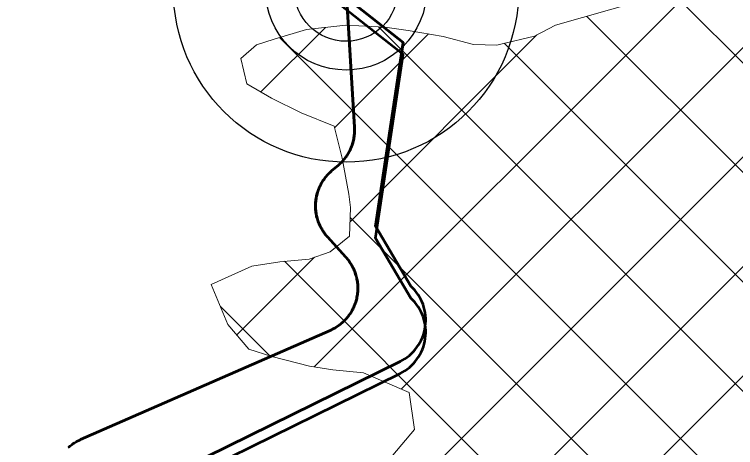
# Model space of a CAD drawing. Extents: x -1643653 to 4543381, y 1624270 to 13878484.
# Drawn here: x 709025 to 710591, y 8956265 to 8957205 of the extents above; entities that cross this region are included whole.
import ezdxf

# ---------------------------------------------------------------- set-up
doc = ezdxf.new("R2010")
doc.units = 0
doc.header["$LTSCALE"] = 200
for name, color, linetype, lineweight in [('1', 7, 'Continuous', 13), ('15', 7, 'Continuous', 25), ('27', 7, 'Continuous', 53), ('28', 7, 'Continuous', 53), ('29', 7, 'Continuous', 13), ('60', 7, 'Continuous', 53)]:
    doc.layers.add(name, color=color, linetype=linetype, lineweight=lineweight)

msp = doc.modelspace()

# ---------------------------------------------------------------- linework, layer by layer
at = {"layer": '1', "lineweight": 25}
msp.add_spline([(814781, 9009175.5), (814787.2, 9009173.4), (814796.9, 9009173.4), (814799.4, 9009172.4), (814805.1, 9009174.5), (814805.6, 9009176.5), (814811.7, 9009179.5), (814811.7, 9009179.5), (814801.5, 9009181), (814790.7, 9009181.5), (814784.1, 9009183.1), (814777.4, 9009185.1), (814778.4, 9009175.5)], degree=3, dxfattribs=at)
at = {"layer": '15'}
for radius in [375, 175, 112.5]:
    msp.add_circle((709745.5, 8957259.4), radius, dxfattribs=at)
at = {"layer": '27'}
for points in [[(709752, 8956906.7), (709752.9, 8956908.3), (709754.1, 8956910.8), (709755.3, 8956913.3), (709756.4, 8956916), (709757.5, 8956918.6), (709758.5, 8956921.2), (709759.3, 8956923.9), (709760.2, 8956926.6), (709760.9, 8956929.4), (709761.6, 8956932.1), (709762.1, 8956934.9), (709762.7, 8956937.7), (709763.1, 8956940.5), (709763.4, 8956943.3), (709763.7, 8956946.1), (709763.9, 8956948.9), (709764, 8956951.7), (709764, 8956954.6), (709764, 8956957.4), (709763.8, 8956960.2), (709745.5, 8957259.8), (709745.5, 8957259.4)], [(709752, 8956906.7), (709752.9, 8956908.3), (709754.1, 8956910.8), (709755.3, 8956913.3), (709756.4, 8956916), (709757.5, 8956918.6), (709758.5, 8956921.2), (709759.3, 8956923.9), (709760.2, 8956926.6), (709760.9, 8956929.4), (709761.6, 8956932.1), (709762.1, 8956934.9), (709762.7, 8956937.7), (709763.1, 8956940.5), (709763.4, 8956943.3), (709763.7, 8956946.1), (709763.9, 8956948.9), (709764, 8956951.7), (709764, 8956954.6), (709764, 8956957.4), (709763.8, 8956960.2), (709745.5, 8957259.8)], [(709771.1, 8956608.1), (709771.1, 8956610.9), (709771.1, 8956613.8), (709771, 8956616.6), (709770.8, 8956619.4), (709770.5, 8956622.2), (709770.1, 8956625), (709769.7, 8956627.8), (709769.2, 8956630.6), (709768.6, 8956633.4), (709767.9, 8956636.1), (709767.1, 8956638.8), (709766.3, 8956641.5), (709765.4, 8956644.2), (709764.4, 8956646.9), (709763.3, 8956649.5), (709762.2, 8956652.1), (709761, 8956654.6), (709759.7, 8956657.2), (709758.4, 8956659.7), (709757, 8956662.1), (709755.5, 8956664.5), (709753.9, 8956666.9), (709752.3, 8956669.2), (709750.6, 8956671.5), (709748.9, 8956673.7), (709747.1, 8956675.9), (709745.2, 8956678), (709745.1, 8956678.1), (709705.1, 8956722.1), (709703.2, 8956724.2), (709701.4, 8956726.4), (709699.7, 8956728.6), (709698, 8956730.9), (709696.4, 8956733.2), (709694.8, 8956735.6), (709693.3, 8956738), (709691.9, 8956740.4), (709690.6, 8956742.9), (709689.3, 8956745.4), (709688.1, 8956748), (709686.9, 8956750.6), (709685.9, 8956753.2), (709684.9, 8956755.9), (709684, 8956758.5), (709683.2, 8956761.2), (709682.4, 8956764), (709681.7, 8956766.7), (709681.1, 8956769.5), (709680.6, 8956772.3), (709680.2, 8956775.1), (709679.8, 8956777.9), (709679.5, 8956780.7), (709679.3, 8956783.5), (709679.2, 8956786.3), (709679.1, 8956789.1), (709679.2, 8956792), (709679.3, 8956794.8), (709679.5, 8956797.6), (709679.7, 8956800.4), (709680.1, 8956803.2), (709680.5, 8956806), (709681, 8956808.8), (709681.6, 8956811.6), (709682.3, 8956814.3), (709683, 8956817.1), (709683.9, 8956819.8), (709684.8, 8956822.5), (709685.7, 8956825.1), (709686.8, 8956827.7), (709687.9, 8956830.3), (709689.1, 8956832.9), (709690.4, 8956835.4), (709691.7, 8956837.9), (709693.1, 8956840.4), (709694.6, 8956842.8), (709696.1, 8956845.2), (709697.7, 8956847.5), (709699.4, 8956849.8), (709701.2, 8956852), (709703, 8956854.2), (709704.8, 8956856.3), (709706.8, 8956858.4), (709708.7, 8956860.4), (709710.8, 8956862.3), (709712.9, 8956864.2), (709714, 8956865.3), (709729.1, 8956878.2), (709731.2, 8956880.1), (709733.3, 8956882), (709735.3, 8956884), (709737.3, 8956886), (709739.2, 8956888.1), (709741, 8956890.3), (709742.8, 8956892.5), (709744.5, 8956894.7), (709746.1, 8956897), (709747.7, 8956899.4), (709749.2, 8956901.8), (709750.7, 8956904.2), (709752.1, 8956906.7)], [(709771.1, 8956608.1), (709771.1, 8956610.9), (709771.1, 8956613.8), (709771, 8956616.6), (709770.8, 8956619.4), (709770.5, 8956622.2), (709770.1, 8956625), (709769.7, 8956627.8), (709769.2, 8956630.6), (709768.6, 8956633.4), (709767.9, 8956636.1), (709767.1, 8956638.8), (709766.3, 8956641.5), (709765.4, 8956644.2), (709764.4, 8956646.9), (709763.3, 8956649.5), (709762.2, 8956652.1), (709761, 8956654.6), (709759.7, 8956657.2), (709758.4, 8956659.7), (709757, 8956662.1), (709755.5, 8956664.5), (709753.9, 8956666.9), (709752.3, 8956669.2), (709750.6, 8956671.5), (709748.9, 8956673.7), (709747.1, 8956675.9), (709745.2, 8956678), (709745.1, 8956678.1), (709705.1, 8956722.1), (709703.2, 8956724.2), (709701.4, 8956726.4), (709699.7, 8956728.6), (709698, 8956730.9), (709696.4, 8956733.2), (709694.8, 8956735.6), (709693.3, 8956738), (709691.9, 8956740.4), (709690.6, 8956742.9), (709689.3, 8956745.4), (709688.1, 8956748), (709686.9, 8956750.6), (709685.9, 8956753.2), (709684.9, 8956755.9), (709684, 8956758.5), (709683.2, 8956761.2), (709682.4, 8956764), (709681.7, 8956766.7), (709681.1, 8956769.5), (709680.6, 8956772.3), (709680.2, 8956775.1), (709679.8, 8956777.9), (709679.5, 8956780.7), (709679.3, 8956783.5), (709679.2, 8956786.3), (709679.1, 8956789.1), (709679.2, 8956792), (709679.3, 8956794.8), (709679.5, 8956797.6), (709679.7, 8956800.4), (709680.1, 8956803.2), (709680.5, 8956806), (709681, 8956808.8), (709681.6, 8956811.6), (709682.3, 8956814.3), (709683, 8956817.1), (709683.9, 8956819.8), (709684.8, 8956822.5), (709685.7, 8956825.1), (709686.8, 8956827.7), (709687.9, 8956830.3), (709689.1, 8956832.9), (709690.4, 8956835.4), (709691.7, 8956837.9), (709693.1, 8956840.4), (709694.6, 8956842.8), (709696.1, 8956845.2), (709697.7, 8956847.5), (709699.4, 8956849.8), (709701.2, 8956852), (709703, 8956854.2), (709704.8, 8956856.3), (709706.8, 8956858.4), (709708.7, 8956860.4), (709710.8, 8956862.3), (709712.9, 8956864.2), (709714, 8956865.3), (709729.1, 8956878.2), (709731.2, 8956880.1), (709733.3, 8956882), (709735.3, 8956884), (709737.3, 8956886), (709739.2, 8956888.1), (709741, 8956890.3), (709742.8, 8956892.5), (709744.5, 8956894.7), (709746.1, 8956897), (709747.7, 8956899.4), (709749.2, 8956901.8), (709750.7, 8956904.2), (709752.1, 8956906.7)], [(709142, 8956264.5), (709144.1, 8956266.4), (709146.3, 8956268.2), (709148.5, 8956269.9), (709150.8, 8956271.6), (709153.1, 8956273.2), (709155.5, 8956274.8), (709157.9, 8956276.3), (709160.3, 8956277.7), (709162.8, 8956279), (709165.3, 8956280.3), (709167.9, 8956281.5), (709169, 8956282), (709711.2, 8956519.2), (709713.8, 8956520.4), (709716.3, 8956521.6), (709718.8, 8956522.9), (709721.3, 8956524.3), (709723.7, 8956525.8), (709726.1, 8956527.3), (709728.4, 8956528.9), (709730.7, 8956530.5), (709733, 8956532.2), (709735.2, 8956534), (709737.3, 8956535.8), (709739.4, 8956537.8), (709741.5, 8956539.7), (709743.4, 8956541.7), (709745.4, 8956543.8), (709747.2, 8956545.9), (709749, 8956548.1), (709750.8, 8956550.3), (709752.5, 8956552.6), (709754.1, 8956554.9), (709755.6, 8956557.3), (709757.1, 8956559.7), (709758.5, 8956562.2), (709759.8, 8956564.7), (709761.1, 8956567.2), (709762.3, 8956569.8), (709763.4, 8956572.3), (709764.5, 8956575), (709765.5, 8956577.6), (709766.4, 8956580.3), (709767.2, 8956583), (709767.9, 8956585.7), (709768.6, 8956588.5), (709769.2, 8956591.2), (709769.7, 8956594), (709770.1, 8956596.8), (709770.5, 8956599.6), (709770.8, 8956602.5), (709771, 8956605.3), (709771.1, 8956608.1)], [(709142, 8956264.5), (709144.1, 8956266.4), (709146.3, 8956268.2), (709148.5, 8956269.9), (709150.8, 8956271.6), (709153.1, 8956273.2), (709155.5, 8956274.8), (709157.9, 8956276.3), (709160.3, 8956277.7), (709162.8, 8956279), (709165.3, 8956280.3), (709167.9, 8956281.5), (709169, 8956282), (709711.2, 8956519.2), (709713.8, 8956520.4), (709716.3, 8956521.6), (709718.8, 8956522.9), (709721.3, 8956524.3), (709723.7, 8956525.8), (709726.1, 8956527.3), (709728.4, 8956528.9), (709730.7, 8956530.5), (709733, 8956532.2), (709735.2, 8956534), (709737.3, 8956535.8), (709739.4, 8956537.8), (709741.5, 8956539.7), (709743.4, 8956541.7), (709745.4, 8956543.8), (709747.2, 8956545.9), (709749, 8956548.1), (709750.8, 8956550.3), (709752.5, 8956552.6), (709754.1, 8956554.9), (709755.6, 8956557.3), (709757.1, 8956559.7), (709758.5, 8956562.2), (709759.8, 8956564.7), (709761.1, 8956567.2), (709762.3, 8956569.8), (709763.4, 8956572.3), (709764.5, 8956575), (709765.5, 8956577.6), (709766.4, 8956580.3), (709767.2, 8956583), (709767.9, 8956585.7), (709768.6, 8956588.5), (709769.2, 8956591.2), (709769.7, 8956594), (709770.1, 8956596.8), (709770.5, 8956599.6), (709770.8, 8956602.5), (709771, 8956605.3), (709771.1, 8956608.1)]]:
    msp.add_lwpolyline(points, dxfattribs=at)
at = {"layer": '28'}
for p, q in [((709310.1, 8956179.8), (709862.7, 8956451.6)), ((709862.7, 8956451.6), (709310.1, 8956179.8)), ((709310.1, 8956153.7), (709862.7, 8956425.4))]:
    msp.add_line(p, q, dxfattribs=at)
for points in [[(709885.9, 8956615.2), (709809.2, 8956745.2), (709869.3, 8957144.5), (709105.2, 8957746.2), (708391.4, 8958308.2), (707726.9, 8958486.6), (707690.6, 8958502.3), (707357.7, 8958709.7), (707322.5, 8958747.2), (706911.1, 8959510.4)], [(709885.9, 8956589.1), (709809.2, 8956719.1), (709869.3, 8957118.4), (709105.2, 8957720), (708391.4, 8958282.1), (707726.9, 8958460.4), (707690.6, 8958476.2), (707357.7, 8958683.6), (707322.5, 8958721), (706911.1, 8959484.2)], [(709105.2, 8957746.2), (709869.3, 8957144.5), (709809.2, 8956745.2), (709885.9, 8956615.2)]]:
    msp.add_lwpolyline(points, dxfattribs=at)
for centre in [(709818.6, 8956541.3), (709818.6, 8956541.3), (709818.6, 8956515.2)]:
    msp.add_arc(centre, 100, 296.1863, 47.663, dxfattribs=at)
at = {"layer": '29'}
for p, q in [((709645, 8955458), (712042.9, 8957856)), ((709085.3, 8955373.5), (711371.5, 8957659.7)), ((709412.5, 8955463.1), (711559.9, 8957610.5)), ((709676.6, 8956439.9), (710508.1, 8957271.5)), ((711731.2, 8955975.6), (710452.8, 8957254)), ((709865.4, 8956391.2), (710691.6, 8957217.4)), ((711526.5, 8955942.8), (710268.2, 8957201.1)), ((709560.7, 8957036.8), (709701.1, 8957177.2)), ((711124.5, 8955869.6), (709815.8, 8957178.2)), ((709720.7, 8956959.3), (709924.4, 8957163)), ((710719.7, 8956036.8), (709601.3, 8957155.2)), ((709754.2, 8956755.2), (710160.1, 8957161)), ((711369, 8955862.6), (710089, 8957142.7)), ((710587.8, 8955931.1), (709754.5, 8956764.4)), ((709508.2, 8956509.2), (709677, 8956678)), ((710464.8, 8955816.5), (709612.2, 8956669.1)), ((709579.4, 8956464.3), (709472.7, 8956571))]:
    msp.add_line(p, q, dxfattribs=at)
at = {"layer": '29', "lineweight": 53}
for p, q in [((709869.3, 8957144.5), (709809.2, 8956745.2)), ((709862.7, 8956451.6), (709310.1, 8956179.8))]:
    msp.add_line(p, q, dxfattribs=at)
at = {"layer": '29'}
for points in [[(710154.4, 8957158.1), (710200.3, 8957181.8), (710317.3, 8957215), (710391.1, 8957237.2), (710472.5, 8957259.3), (710541.3, 8957282.8), (710616.2, 8957286), (710639, 8957284.5), (710667.8, 8957246.2), (710700.5, 8957206.6), (710754.9, 8957184.5), (710805.6, 8957181.5), (710834, 8957234.6), (710801.7, 8957317.3), (710735.1, 8957390.3), (710668.3, 8957441.6), (710588.9, 8957504.5), (710534.7, 8957545.6), (710418.5, 8957669), (710388.6, 8957741.6), (710427, 8957829.1), (710484.7, 8957923), (710614, 8958121.4)], [(710317.3, 8957215), (710200.3, 8957181.8), (710154.4, 8957158.1), (710081.9, 8957141), (710073, 8957138.5), (710022.2, 8957140.3), (709956.4, 8957157.3), (709880.4, 8957170.7), (709829.7, 8957177.5), (709744.7, 8957182.1), (709659.6, 8957172.7), (709589.6, 8957151.7), (709551.4, 8957139.4), (709516.9, 8957109.2), (709530.4, 8957054.5), (709583.4, 8957023.6), (709647.8, 8956991.3), (709719.9, 8956962.7), (709737, 8956892.8), (709751.6, 8956815.2), (709755.1, 8956786), (709753.3, 8956723.9), (709711.1, 8956690), (709665.3, 8956673.9), (709601.8, 8956668.1), (709540.8, 8956658.5), (709452.9, 8956618.7), (709488.9, 8956532), (709534.1, 8956478.3), (709584.7, 8956462.7), (709665.8, 8956441.6), (709716.5, 8956433.6), (709783.7, 8956426.6), (709882.3, 8956383.9), (709894.3, 8956303.8), (709846.8, 8956248.4)], [(709846.8, 8956248.4), (709894.3, 8956303.8), (709882.3, 8956383.9), (709783.7, 8956426.6), (709716.5, 8956433.6), (709665.8, 8956441.6), (709584.7, 8956462.7), (709534.1, 8956478.3), (709488.9, 8956532), (709452.9, 8956618.7), (709540.8, 8956658.5), (709601.8, 8956668.1), (709665.3, 8956673.9), (709711.1, 8956690), (709753.3, 8956723.9), (709755.1, 8956786), (709751.6, 8956815.2), (709737, 8956892.8), (709719.9, 8956962.7), (709647.8, 8956991.3), (709583.4, 8957023.6), (709530.4, 8957054.5), (709516.9, 8957109.2), (709551.4, 8957139.4), (709589.6, 8957151.7), (709659.6, 8957172.7), (709744.7, 8957182.1), (709829.7, 8957177.5), (709880.4, 8957170.7), (709956.4, 8957157.3), (710022.2, 8957140.3), (710073, 8957138.5), (710081.9, 8957141), (710154.4, 8957158.1)]]:
    msp.add_lwpolyline(points, dxfattribs=at)
at = {"layer": '29', "lineweight": 53}
msp.add_arc((709818.6, 8956541.3), 100, 296.1863, 47.663, dxfattribs=at)
at = {"layer": '60'}
for points in [[(709745.5, 8957259.8), (709763.8, 8956960.2), (709764, 8956957.4), (709764, 8956954.6), (709764, 8956951.7), (709763.9, 8956948.9), (709763.7, 8956946.1), (709763.4, 8956943.3), (709763.1, 8956940.5), (709762.7, 8956937.7), (709762.1, 8956934.9), (709761.6, 8956932.1), (709760.9, 8956929.4), (709760.2, 8956926.6), (709759.3, 8956923.9), (709758.5, 8956921.2), (709757.5, 8956918.6), (709756.4, 8956916), (709755.3, 8956913.3), (709754.1, 8956910.8), (709752.9, 8956908.3), (709751.5, 8956905.8), (709750.1, 8956903.3), (709748.7, 8956900.9), (709747.1, 8956898.5), (709745.5, 8956896.2), (709743.9, 8956893.9), (709742.1, 8956891.7), (709740.3, 8956889.5), (709738.5, 8956887.4), (709736.6, 8956885.3), (709734.6, 8956883.2), (709732.5, 8956881.3), (709730.5, 8956879.4), (709729.1, 8956878.2), (709714, 8956865.3), (709711.9, 8956863.4), (709709.8, 8956861.5), (709707.8, 8956859.5), (709705.9, 8956857.4), (709704, 8956855.3), (709702.1, 8956853.2), (709700.4, 8956851), (709698.7, 8956848.7), (709697, 8956846.4), (709695.4, 8956844.1), (709693.9, 8956841.7), (709692.5, 8956839.2), (709691.1, 8956836.8), (709689.8, 8956834.3), (709688.6, 8956831.7), (709687.4, 8956829.2), (709686.3, 8956826.5), (709685.3, 8956823.9), (709684.3, 8956821.2), (709683.5, 8956818.5), (709682.7, 8956815.8), (709682, 8956813.1), (709681.3, 8956810.3), (709680.8, 8956807.6), (709680.3, 8956804.8), (709679.9, 8956802), (709679.6, 8956799.2), (709679.4, 8956796.3)], [(709771.1, 8956608.1), (709771.1, 8956610.9), (709771.1, 8956613.8), (709771, 8956616.6), (709770.8, 8956619.4), (709770.5, 8956622.2), (709770.1, 8956625), (709769.7, 8956627.8), (709769.2, 8956630.6), (709768.6, 8956633.4), (709767.9, 8956636.1), (709767.1, 8956638.8), (709766.3, 8956641.5), (709765.4, 8956644.2), (709764.4, 8956646.9), (709763.3, 8956649.5), (709762.2, 8956652.1), (709761, 8956654.6), (709759.7, 8956657.2), (709758.4, 8956659.7), (709757, 8956662.1), (709755.5, 8956664.5), (709753.9, 8956666.9), (709752.3, 8956669.2), (709750.6, 8956671.5), (709748.9, 8956673.7), (709747.1, 8956675.9), (709745.2, 8956678), (709745.1, 8956678.1), (709705.1, 8956722.1), (709703.2, 8956724.2), (709701.4, 8956726.4), (709699.7, 8956728.6), (709698, 8956730.9), (709696.4, 8956733.2), (709694.8, 8956735.6), (709693.3, 8956738), (709691.9, 8956740.4), (709690.6, 8956742.9), (709689.3, 8956745.4), (709688.1, 8956748), (709686.9, 8956750.6), (709685.9, 8956753.2), (709684.9, 8956755.9), (709684, 8956758.5), (709683.2, 8956761.2), (709682.4, 8956764), (709681.7, 8956766.7), (709681.1, 8956769.5), (709680.6, 8956772.3), (709680.2, 8956775.1), (709679.8, 8956777.9), (709679.5, 8956780.7), (709679.3, 8956783.5), (709679.2, 8956786.3), (709679.1, 8956789.1), (709679.2, 8956792), (709679.3, 8956794.8), (709679.5, 8956797.6), (709679.7, 8956800.4), (709680.1, 8956803.2), (709680.5, 8956806), (709681, 8956808.8), (709681.6, 8956811.6), (709682.3, 8956814.3), (709683, 8956817.1), (709683.9, 8956819.8), (709684.8, 8956822.5), (709685.7, 8956825.1), (709686.8, 8956827.7), (709687.9, 8956830.3), (709689.1, 8956832.9), (709690.4, 8956835.4), (709691.7, 8956837.9), (709693.1, 8956840.4), (709694.6, 8956842.8), (709696.1, 8956845.2), (709697.7, 8956847.5), (709699.4, 8956849.8), (709701.2, 8956852), (709703, 8956854.2), (709704.8, 8956856.3), (709706.8, 8956858.4), (709708.7, 8956860.4), (709710.8, 8956862.3), (709712.9, 8956864.2), (709714, 8956865.3), (709729.1, 8956878.2), (709731.2, 8956880.1), (709733.3, 8956882), (709735.3, 8956884), (709737.3, 8956886), (709739.2, 8956888.1), (709741, 8956890.3), (709742.8, 8956892.5), (709744.5, 8956894.7), (709746.1, 8956897), (709747.7, 8956899.4), (709749.2, 8956901.8), (709750.7, 8956904.2), (709752.1, 8956906.7)], [(709679.4, 8956796.3), (709679.2, 8956793.5), (709679.1, 8956790.7), (709679.1, 8956787.9), (709679.2, 8956785), (709679.4, 8956782.2), (709679.6, 8956779.4), (709679.9, 8956776.6), (709680.3, 8956773.8), (709680.8, 8956771), (709681.4, 8956768.2), (709682, 8956765.5), (709682.7, 8956762.7), (709683.5, 8956760), (709684.4, 8956757.3), (709685.3, 8956754.7), (709686.4, 8956752), (709687.5, 8956749.4), (709688.6, 8956746.8), (709689.8, 8956744.3), (709691.2, 8956741.8), (709692.6, 8956739.3), (709694, 8956736.9), (709695.5, 8956734.5), (709697.1, 8956732.2), (709698.8, 8956729.9), (709700.5, 8956727.6), (709702.2, 8956725.4), (709704.1, 8956723.3), (709705.1, 8956722.1), (709745.1, 8956678.1), (709747, 8956675.9), (709748.8, 8956673.8), (709750.6, 8956671.5), (709752.3, 8956669.3), (709753.9, 8956666.9), (709755.4, 8956664.6), (709756.9, 8956662.2), (709758.3, 8956659.7), (709759.7, 8956657.2), (709761, 8956654.7), (709762.2, 8956652.2), (709763.3, 8956649.6), (709764.4, 8956647), (709765.3, 8956644.3), (709766.3, 8956641.6), (709767.1, 8956638.9), (709767.8, 8956636.2), (709768.5, 8956633.4), (709769.1, 8956630.7), (709769.7, 8956627.9), (709770.1, 8956625.1), (709770.5, 8956622.3), (709770.8, 8956619.5), (709771, 8956616.7), (709771.1, 8956613.8), (709771.1, 8956611), (709771.1, 8956608.2), (709771, 8956605.4), (709770.8, 8956602.5), (709770.5, 8956599.7), (709770.2, 8956596.9), (709769.7, 8956594.1), (709769.2, 8956591.3), (709768.6, 8956588.6), (709768, 8956585.8), (709767.2, 8956583.1), (709766.4, 8956580.4), (709765.5, 8956577.7), (709764.5, 8956575.1), (709763.5, 8956572.4), (709762.3, 8956569.8), (709761.2, 8956567.3), (709759.9, 8956564.7), (709758.5, 8956562.2), (709757.1, 8956559.8), (709755.7, 8956557.4), (709754.1, 8956555), (709752.5, 8956552.7), (709750.8, 8956550.4), (709749.1, 8956548.2), (709747.3, 8956546), (709745.4, 8956543.9), (709743.5, 8956541.8), (709741.5, 8956539.8), (709739.5, 8956537.8), (709737.4, 8956535.9), (709735.2, 8956534.1), (709733.1, 8956532.3), (709730.8, 8956530.6), (709728.5, 8956528.9), (709726.2, 8956527.3), (709723.8, 8956525.8), (709721.4, 8956524.3), (709718.9, 8956523), (709716.4, 8956521.6), (709713.9, 8956520.4), (709711.3, 8956519.2), (709711.2, 8956519.2), (709169, 8956282), (709166.5, 8956280.9)], [(709142, 8956264.5), (709144.1, 8956266.4), (709146.3, 8956268.2), (709148.5, 8956269.9), (709150.8, 8956271.6), (709153.1, 8956273.2), (709155.5, 8956274.8), (709157.9, 8956276.3), (709160.3, 8956277.7), (709162.8, 8956279), (709165.3, 8956280.3), (709167.9, 8956281.5), (709169, 8956282), (709711.2, 8956519.2), (709713.8, 8956520.4), (709716.3, 8956521.6), (709718.8, 8956522.9), (709721.3, 8956524.3), (709723.7, 8956525.8), (709726.1, 8956527.3), (709728.4, 8956528.9), (709730.7, 8956530.5), (709733, 8956532.2), (709735.2, 8956534), (709737.3, 8956535.8), (709739.4, 8956537.8), (709741.5, 8956539.7), (709743.4, 8956541.7), (709745.4, 8956543.8), (709747.2, 8956545.9), (709749, 8956548.1), (709750.8, 8956550.3), (709752.5, 8956552.6), (709754.1, 8956554.9), (709755.6, 8956557.3), (709757.1, 8956559.7), (709758.5, 8956562.2), (709759.8, 8956564.7), (709761.1, 8956567.2), (709762.3, 8956569.8), (709763.4, 8956572.3), (709764.5, 8956575), (709765.5, 8956577.6), (709766.4, 8956580.3), (709767.2, 8956583), (709767.9, 8956585.7), (709768.6, 8956588.5), (709769.2, 8956591.2), (709769.7, 8956594), (709770.1, 8956596.8), (709770.5, 8956599.6), (709770.8, 8956602.5), (709771, 8956605.3), (709771.1, 8956608.1)]]:
    msp.add_lwpolyline(points, dxfattribs=at)

doc.saveas('drawing.dxf')
